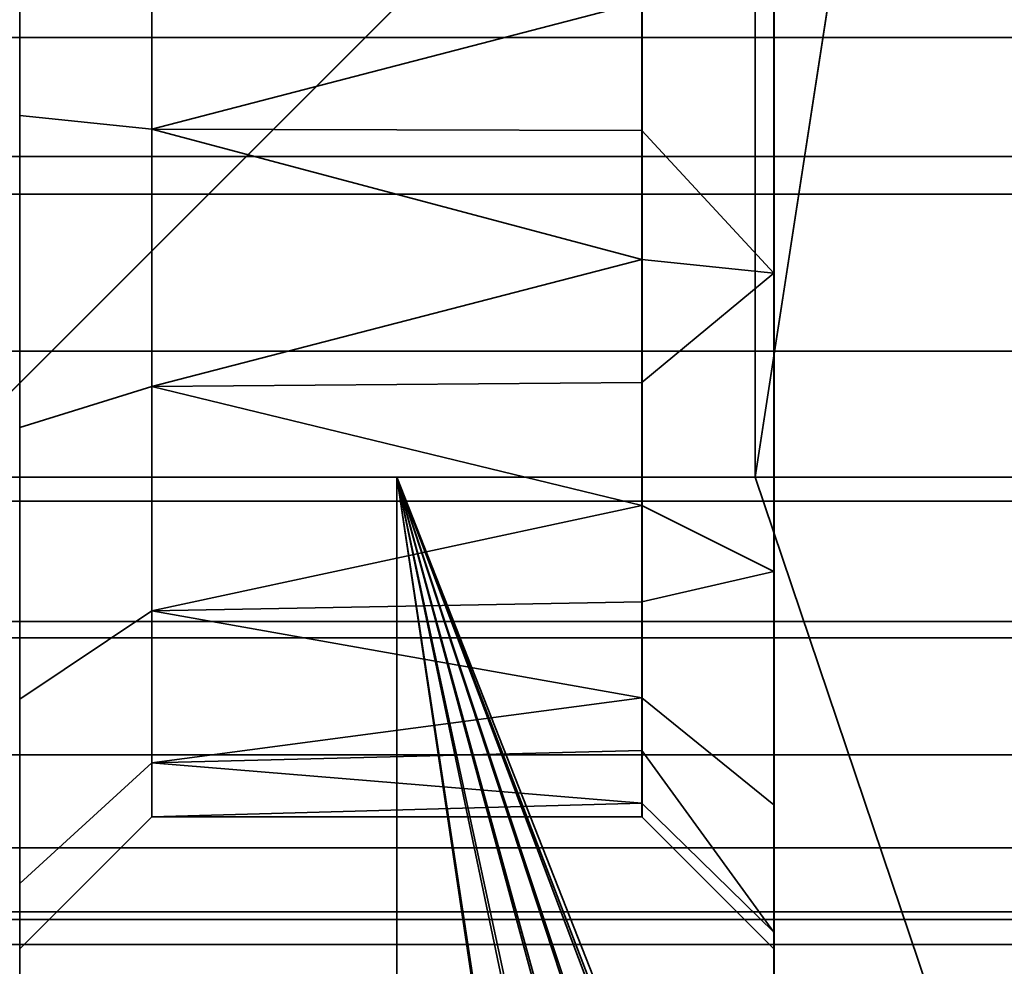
# Model space of a CAD drawing. Header units: millimetres. Extents: x -490 to 6690, y -115 to 152.
# Tile 1012 of 1056: x 5480.75 to 5483.36, y -11.3 to -8.79. Entities that reach past the tile are written whole.
import ezdxf

# ---------------------------------------------------------------- set-up
doc = ezdxf.new("R2010")
doc.units = ezdxf.units.MM
doc.layers.add('151', color=253, linetype='Continuous')

# ---------------------------------------------------------------- blocks, each defined once
blk = doc.blocks.new('UG_SURFACE_340')
at = {"layer": '151', "color": 252, "linetype": 'Continuous', "lineweight": 35}
for points in [[(5480.7501, 2.9823, 1008.25), (5480.7501, -9.0409, 1012.2609), (5480.7501, -8.25, 1012.5179)], [(5480.7501, -20.25, 1020.25), (5480.7501, 2.9823, 1020.25), (5480.7501, -9.0409, 1016.239), (5480.7501, -9.868, 1016.1521)], [(5480.7501, -8.25, 1015.982), (5480.7501, -9.0409, 1016.239), (5480.7501, 2.9823, 1020.25)], [(5480.7501, -9.868, 1012.3479), (5480.7501, -9.0409, 1012.2609), (5480.7501, 2.9823, 1008.25), (5480.7501, -20.25, 1008.25)], [(5482.7499, 2.9823, 1008.25), (5482.7499, -20.25, 1008.25), (5480.7501, -20.25, 1008.25), (5480.7501, 2.9823, 1008.25)], [(5480.7501, 2.9823, 1020.25), (5480.7501, -20.25, 1020.25), (5482.7499, -20.25, 1020.25), (5482.7499, 2.9823, 1020.25)], [(5480.7501, 2.9823, 1172.25), (5480.7501, -20.25, 1172.25), (5482.7499, -20.25, 1172.25), (5482.7499, 2.9823, 1172.25)], [(5482.7499, 2.9823, 1160.2499), (5482.7499, -20.25, 1160.2499), (5480.7501, -20.25, 1160.2499), (5480.7501, 2.9823, 1160.2499)], [(5480.7501, 2.9823, 1160.2499), (5480.7501, -9.0409, 1164.261), (5480.7501, -8.25, 1164.518)], [(5480.7501, -20.25, 1172.25), (5480.7501, 2.9823, 1172.25), (5480.7501, -9.0409, 1168.239), (5480.7501, -9.868, 1168.1521)], [(5480.7501, -8.25, 1167.9821), (5480.7501, -9.0409, 1168.239), (5480.7501, 2.9823, 1172.25)], [(5480.7501, -9.868, 1164.3479), (5480.7501, -9.0409, 1164.261), (5480.7501, 2.9823, 1160.2499), (5480.7501, -20.25, 1160.2499)], [(5482.7499, 2.9823, 1084.25), (5482.7499, -20.25, 1084.25), (5480.7501, -20.25, 1084.25), (5480.7501, 2.9823, 1084.25)], [(5480.7501, 2.9823, 1096.2501), (5480.7501, -20.25, 1096.2501), (5482.7499, -20.25, 1096.2501), (5482.7499, 2.9823, 1096.2501)], [(5480.7501, 2.9823, 1084.25), (5480.7501, -9.0409, 1088.261), (5480.7501, -8.25, 1088.5179)], [(5480.7501, -20.25, 1096.2501), (5480.7501, 2.9823, 1096.2501), (5480.7501, -9.0409, 1092.239), (5480.7501, -9.868, 1092.1521)], [(5480.7501, -8.25, 1091.982), (5480.7501, -9.0409, 1092.239), (5480.7501, 2.9823, 1096.2501)], [(5480.7501, -9.868, 1088.3479), (5480.7501, -9.0409, 1088.261), (5480.7501, 2.9823, 1084.25), (5480.7501, -20.25, 1084.25)], [(5482.7499, 2.9823, 1020.25), (5482.7499, -20.25, 1020.25), (5482.7499, -9.4591, 1016.239), (5482.7499, -8.632, 1016.1521)], [(5482.7499, -8.632, 1012.3479), (5482.7499, -9.4591, 1012.2609), (5482.7499, -20.25, 1008.25), (5482.7499, 2.9823, 1008.25)], [(5482.7499, 2.9823, 1172.25), (5482.7499, -20.25, 1172.25), (5482.7499, -9.4591, 1168.239), (5482.7499, -8.632, 1168.1521)], [(5482.7499, -8.632, 1164.3479), (5482.7499, -9.4591, 1164.261), (5482.7499, -20.25, 1160.2499), (5482.7499, 2.9823, 1160.2499)], [(5482.7499, 2.9823, 1096.2501), (5482.7499, -20.25, 1096.2501), (5482.7499, -9.4591, 1092.239), (5482.7499, -8.632, 1092.1521)], [(5482.7499, -8.632, 1088.3479), (5482.7499, -9.4591, 1088.261), (5482.7499, -20.25, 1084.25), (5482.7499, 2.9823, 1084.25)], [(5481.1001, -9.0775, 1012.609), (5481.1001, -8.425, 1012.8211), (5480.7501, -8.25, 1012.5179), (5480.7501, -9.0409, 1012.2609)], [(5481.1001, -8.425, 1015.6789), (5481.1001, -9.0775, 1015.891), (5480.7501, -9.0409, 1016.239), (5480.7501, -8.25, 1015.982)], [(5481.1001, -9.0775, 1164.6091), (5481.1001, -8.425, 1164.821), (5480.7501, -8.25, 1164.518), (5480.7501, -9.0409, 1164.261)], [(5481.1001, -8.425, 1167.679), (5481.1001, -9.0775, 1167.8909), (5480.7501, -9.0409, 1168.239), (5480.7501, -8.25, 1167.9821)], [(5481.1001, -9.0775, 1088.609), (5481.1001, -8.425, 1088.8211), (5480.7501, -8.25, 1088.5179), (5480.7501, -9.0409, 1088.261)], [(5481.1001, -8.425, 1091.679), (5481.1001, -9.0775, 1091.8909), (5480.7501, -9.0409, 1092.239), (5480.7501, -8.25, 1091.982)], [(5482.3999, -8.7401, 1012.6808), (5481.1001, -8.425, 1012.8211), (5481.1001, -9.0775, 1012.609)], [(5482.3999, -8.7401, 1015.8192), (5481.1001, -9.0775, 1015.891), (5481.1001, -8.425, 1015.6789)], [(5482.3999, -8.7401, 1164.6807), (5481.1001, -8.425, 1164.821), (5481.1001, -9.0775, 1164.6091)], [(5482.3999, -8.7401, 1167.8193), (5481.1001, -9.0775, 1167.8909), (5481.1001, -8.425, 1167.679)], [(5481.1001, -8.425, 1088.8211), (5481.1001, -9.0775, 1088.609), (5482.3999, -8.7401, 1088.6807)], [(5481.1001, -9.0775, 1091.8909), (5481.1001, -8.425, 1091.679), (5482.3999, -8.7401, 1091.8193)], [(5482.7499, -9.4591, 1012.2609), (5482.7499, -8.632, 1012.3479), (5482.3999, -8.7401, 1012.6808), (5482.3999, -9.0813, 1012.6449)], [(5482.3999, -9.0813, 1015.8551), (5482.3999, -8.7401, 1015.8192), (5482.7499, -8.632, 1016.1521), (5482.7499, -9.4591, 1016.239)], [(5482.7499, -9.4591, 1164.261), (5482.7499, -8.632, 1164.3479), (5482.3999, -8.7401, 1164.6807), (5482.3999, -9.0813, 1164.645)], [(5482.3999, -9.0813, 1167.8551), (5482.3999, -8.7401, 1167.8193), (5482.7499, -8.632, 1168.1521), (5482.7499, -9.4591, 1168.239)], [(5482.7499, -9.4591, 1088.261), (5482.7499, -8.632, 1088.3479), (5482.3999, -8.7401, 1088.6807), (5482.3999, -9.0813, 1088.6449)], [(5482.3999, -9.0813, 1091.855), (5482.3999, -8.7401, 1091.8193), (5482.7499, -8.632, 1092.1521), (5482.7499, -9.4591, 1092.239)], [(5481.1001, -9.0775, 1012.609), (5482.3999, -9.0813, 1012.6449), (5482.3999, -8.7401, 1012.6808)], [(5482.3999, -8.7401, 1015.8192), (5482.3999, -9.0813, 1015.8551), (5481.1001, -9.0775, 1015.891)], [(5481.1001, -9.0775, 1164.6091), (5482.3999, -9.0813, 1164.645), (5482.3999, -8.7401, 1164.6807)], [(5482.3999, -8.7401, 1167.8193), (5482.3999, -9.0813, 1167.8551), (5481.1001, -9.0775, 1167.8909)], [(5481.1001, -9.0775, 1088.609), (5482.3999, -9.0813, 1088.6449), (5482.3999, -8.7401, 1088.6807)], [(5482.3999, -8.7401, 1091.8193), (5482.3999, -9.0813, 1091.855), (5481.1001, -9.0775, 1091.8909)], [(5481.1001, -9.7599, 1012.6808), (5481.1001, -9.0775, 1012.609), (5480.7501, -9.0409, 1012.2609), (5480.7501, -9.868, 1012.3479)], [(5481.1001, -9.0775, 1015.891), (5481.1001, -9.7599, 1015.8192), (5480.7501, -9.868, 1016.1521), (5480.7501, -9.0409, 1016.239)], [(5481.1001, -9.7599, 1164.6807), (5481.1001, -9.0775, 1164.6091), (5480.7501, -9.0409, 1164.261), (5480.7501, -9.868, 1164.3479)], [(5481.1001, -9.0775, 1167.8909), (5481.1001, -9.7599, 1167.8193), (5480.7501, -9.868, 1168.1521), (5480.7501, -9.0409, 1168.239)], [(5481.1001, -9.7599, 1088.6807), (5481.1001, -9.0775, 1088.609), (5480.7501, -9.0409, 1088.261), (5480.7501, -9.868, 1088.3479)], [(5481.1001, -9.0775, 1091.8909), (5481.1001, -9.7599, 1091.8193), (5480.7501, -9.868, 1092.1521), (5480.7501, -9.0409, 1092.239)], [(5481.1001, -9.0775, 1012.609), (5481.1001, -9.7599, 1012.6808), (5482.3999, -9.4225, 1012.609)], [(5481.1001, -9.7599, 1015.8192), (5481.1001, -9.0775, 1015.891), (5482.3999, -9.4225, 1015.891)], [(5481.1001, -9.0775, 1015.891), (5482.3999, -9.0813, 1015.8551), (5482.3999, -9.4225, 1015.891)], [(5482.3999, -9.4225, 1012.609), (5482.3999, -9.0813, 1012.6449), (5481.1001, -9.0775, 1012.609)], [(5481.1001, -9.0775, 1164.6091), (5481.1001, -9.7599, 1164.6807), (5482.3999, -9.4225, 1164.6091)], [(5481.1001, -9.7599, 1167.8193), (5481.1001, -9.0775, 1167.8909), (5482.3999, -9.4225, 1167.8909)], [(5481.1001, -9.0775, 1167.8909), (5482.3999, -9.0813, 1167.8551), (5482.3999, -9.4225, 1167.8909)], [(5482.3999, -9.4225, 1164.6091), (5482.3999, -9.0813, 1164.645), (5481.1001, -9.0775, 1164.6091)], [(5482.3999, -9.4225, 1088.609), (5481.1001, -9.0775, 1088.609), (5481.1001, -9.7599, 1088.6807)], [(5481.1001, -9.0775, 1091.8909), (5482.3999, -9.0813, 1091.855), (5482.3999, -9.4225, 1091.8909)], [(5482.3999, -9.4225, 1091.8909), (5481.1001, -9.7599, 1091.8193), (5481.1001, -9.0775, 1091.8909)], [(5482.3999, -9.4225, 1088.609), (5482.3999, -9.0813, 1088.6449), (5481.1001, -9.0775, 1088.609)], [(5482.7499, -9.4591, 1016.239), (5482.3999, -9.4225, 1015.891), (5482.3999, -9.0813, 1015.8551)], [(5482.3999, -9.0813, 1012.6449), (5482.3999, -9.4225, 1012.609), (5482.7499, -9.4591, 1012.2609)], [(5482.7499, -9.4591, 1168.239), (5482.3999, -9.4225, 1167.8909), (5482.3999, -9.0813, 1167.8551)], [(5482.3999, -9.0813, 1164.645), (5482.3999, -9.4225, 1164.6091), (5482.7499, -9.4591, 1164.261)], [(5482.7499, -9.4591, 1092.239), (5482.3999, -9.4225, 1091.8909), (5482.3999, -9.0813, 1091.855)], [(5482.3999, -9.0813, 1088.6449), (5482.3999, -9.4225, 1088.609), (5482.7499, -9.4591, 1088.261)], [(5481.1001, -9.7599, 1012.6808), (5482.3999, -9.7487, 1012.7151), (5482.3999, -9.4225, 1012.609)], [(5482.3999, -9.4225, 1015.891), (5482.3999, -9.7487, 1015.785), (5481.1001, -9.7599, 1015.8192)], [(5481.1001, -9.7599, 1164.6807), (5482.3999, -9.7487, 1164.7151), (5482.3999, -9.4225, 1164.6091)], [(5482.3999, -9.4225, 1167.8909), (5482.3999, -9.7487, 1167.7849), (5481.1001, -9.7599, 1167.8193)], [(5481.1001, -9.7599, 1088.6807), (5482.3999, -9.7487, 1088.7151), (5482.3999, -9.4225, 1088.609)], [(5482.3999, -9.4225, 1091.8909), (5482.3999, -9.7487, 1091.785), (5481.1001, -9.7599, 1091.8193)], [(5482.7499, -9.4591, 1012.2609), (5482.3999, -9.4225, 1012.609), (5482.3999, -9.7487, 1012.7151)], [(5482.3999, -9.7487, 1015.785), (5482.3999, -9.4225, 1015.891), (5482.7499, -9.4591, 1016.239)], [(5482.7499, -9.4591, 1164.261), (5482.3999, -9.4225, 1164.6091), (5482.3999, -9.7487, 1164.7151)], [(5482.3999, -9.7487, 1167.7849), (5482.3999, -9.4225, 1167.8909), (5482.7499, -9.4591, 1168.239)], [(5482.7499, -9.4591, 1088.261), (5482.3999, -9.4225, 1088.609), (5482.3999, -9.7487, 1088.7151)], [(5482.3999, -9.7487, 1091.785), (5482.3999, -9.4225, 1091.8909), (5482.7499, -9.4591, 1092.239)], [(5482.7499, -9.4591, 1016.239), (5482.7499, -10.25, 1015.982), (5482.3999, -10.075, 1015.6789), (5482.3999, -9.7487, 1015.785)], [(5482.3999, -9.7487, 1012.7151), (5482.3999, -10.075, 1012.8211), (5482.7499, -10.25, 1012.5179), (5482.7499, -9.4591, 1012.2609)], [(5482.7499, -9.4591, 1168.239), (5482.7499, -10.25, 1167.9821), (5482.3999, -10.075, 1167.679), (5482.3999, -9.7487, 1167.7849)], [(5482.3999, -9.7487, 1164.7151), (5482.3999, -10.075, 1164.821), (5482.7499, -10.25, 1164.518), (5482.7499, -9.4591, 1164.261)], [(5482.7499, -9.4591, 1092.239), (5482.7499, -10.25, 1091.982), (5482.3999, -10.075, 1091.679), (5482.3999, -9.7487, 1091.785)], [(5482.3999, -9.7487, 1088.7151), (5482.3999, -10.075, 1088.8211), (5482.7499, -10.25, 1088.5179), (5482.7499, -9.4591, 1088.261)], [(5482.7499, -20.25, 1008.25), (5482.7499, -9.4591, 1012.2609), (5482.7499, -10.25, 1012.5179)], [(5482.7499, -10.25, 1015.982), (5482.7499, -9.4591, 1016.239), (5482.7499, -20.25, 1020.25)], [(5482.7499, -20.25, 1160.2499), (5482.7499, -9.4591, 1164.261), (5482.7499, -10.25, 1164.518)], [(5482.7499, -10.25, 1167.9821), (5482.7499, -9.4591, 1168.239), (5482.7499, -20.25, 1172.25)], [(5482.7499, -20.25, 1084.25), (5482.7499, -9.4591, 1088.261), (5482.7499, -10.25, 1088.5179)], [(5482.7499, -10.25, 1091.982), (5482.7499, -9.4591, 1092.239), (5482.7499, -20.25, 1096.2501)], [(5481.1001, -10.3541, 1013.0239), (5481.1001, -9.7599, 1012.6808), (5480.7501, -9.868, 1012.3479), (5480.7501, -10.5883, 1012.7637)], [(5481.1001, -9.7599, 1015.8192), (5481.1001, -10.3541, 1015.4762), (5480.7501, -10.5883, 1015.7363), (5480.7501, -9.868, 1016.1521)], [(5481.1001, -10.3541, 1165.0238), (5481.1001, -9.7599, 1164.6807), (5480.7501, -9.868, 1164.3479), (5480.7501, -10.5883, 1164.7637)], [(5481.1001, -9.7599, 1167.8193), (5481.1001, -10.3541, 1167.4762), (5480.7501, -10.5883, 1167.7363), (5480.7501, -9.868, 1168.1521)], [(5481.1001, -10.3541, 1089.0238), (5481.1001, -9.7599, 1088.6807), (5480.7501, -9.868, 1088.3479), (5480.7501, -10.5883, 1088.7637)], [(5481.1001, -9.7599, 1091.8193), (5481.1001, -10.3541, 1091.4762), (5480.7501, -10.5883, 1091.7363), (5480.7501, -9.868, 1092.1521)], [(5481.1001, -9.7599, 1015.8192), (5482.3999, -9.7487, 1015.785), (5482.3999, -10.075, 1015.6789)], [(5482.3999, -10.075, 1012.8211), (5482.3999, -9.7487, 1012.7151), (5481.1001, -9.7599, 1012.6808)], [(5481.1001, -9.7599, 1167.8193), (5482.3999, -9.7487, 1167.7849), (5482.3999, -10.075, 1167.679)], [(5482.3999, -10.075, 1164.821), (5482.3999, -9.7487, 1164.7151), (5481.1001, -9.7599, 1164.6807)], [(5481.1001, -9.7599, 1091.8193), (5482.3999, -9.7487, 1091.785), (5482.3999, -10.075, 1091.679)], [(5482.3999, -10.075, 1088.8211), (5482.3999, -9.7487, 1088.7151), (5481.1001, -9.7599, 1088.6807)], [(5481.1001, -9.7599, 1012.6808), (5481.1001, -10.3541, 1013.0239), (5482.3999, -10.075, 1012.8211)], [(5481.1001, -10.3541, 1015.4762), (5481.1001, -9.7599, 1015.8192), (5482.3999, -10.075, 1015.6789)], [(5482.3999, -10.075, 1164.821), (5481.1001, -9.7599, 1164.6807), (5481.1001, -10.3541, 1165.0238)], [(5482.3999, -10.075, 1167.679), (5481.1001, -10.3541, 1167.4762), (5481.1001, -9.7599, 1167.8193)], [(5482.3999, -10.075, 1088.8211), (5481.1001, -9.7599, 1088.6807), (5481.1001, -10.3541, 1089.0238)], [(5481.1001, -10.3541, 1091.4762), (5481.1001, -9.7599, 1091.8193), (5482.3999, -10.075, 1091.679)], [(5480.7501, -20.25, 1008.25), (5480.7501, -10.5883, 1012.7637), (5480.7501, -9.868, 1012.3479)], [(5480.7501, -9.868, 1016.1521), (5480.7501, -10.5883, 1015.7363), (5480.7501, -20.25, 1020.25)], [(5480.7501, -20.25, 1160.2499), (5480.7501, -10.5883, 1164.7637), (5480.7501, -9.868, 1164.3479)], [(5480.7501, -9.868, 1168.1521), (5480.7501, -10.5883, 1167.7363), (5480.7501, -20.25, 1172.25)], [(5480.7501, -20.25, 1084.25), (5480.7501, -10.5883, 1088.7637), (5480.7501, -9.868, 1088.3479)], [(5480.7501, -9.868, 1092.1521), (5480.7501, -10.5883, 1091.7363), (5480.7501, -20.25, 1096.2501)], [(5481.1001, -10.3541, 1013.0239), (5482.3999, -10.3299, 1013.0506), (5482.3999, -10.075, 1012.8211)], [(5482.3999, -10.075, 1015.6789), (5482.3999, -10.3299, 1015.4494), (5481.1001, -10.3541, 1015.4762)], [(5481.1001, -10.3541, 1165.0238), (5482.3999, -10.3299, 1165.0506), (5482.3999, -10.075, 1164.821)], [(5482.3999, -10.075, 1167.679), (5482.3999, -10.3299, 1167.4494), (5481.1001, -10.3541, 1167.4762)], [(5481.1001, -10.3541, 1089.0238), (5482.3999, -10.3299, 1089.0507), (5482.3999, -10.075, 1088.8211)], [(5482.3999, -10.075, 1091.679), (5482.3999, -10.3299, 1091.4494), (5481.1001, -10.3541, 1091.4762)], [(5482.7499, -10.25, 1012.5179), (5482.3999, -10.075, 1012.8211), (5482.3999, -10.3299, 1013.0506)], [(5482.3999, -10.3299, 1015.4494), (5482.3999, -10.075, 1015.6789), (5482.7499, -10.25, 1015.982)], [(5482.7499, -10.25, 1164.518), (5482.3999, -10.075, 1164.821), (5482.3999, -10.3299, 1165.0506)], [(5482.3999, -10.3299, 1167.4494), (5482.3999, -10.075, 1167.679), (5482.7499, -10.25, 1167.9821)], [(5482.7499, -10.25, 1088.5179), (5482.3999, -10.075, 1088.8211), (5482.3999, -10.3299, 1089.0507)], [(5482.3999, -10.3299, 1091.4494), (5482.3999, -10.075, 1091.679), (5482.7499, -10.25, 1091.982)], [(5482.7499, -10.25, 1015.982), (5482.7499, -10.868, 1015.4256), (5482.3999, -10.5849, 1015.2198), (5482.3999, -10.3299, 1015.4494)], [(5482.3999, -10.3299, 1013.0506), (5482.3999, -10.5849, 1013.2802), (5482.7499, -10.868, 1013.0744), (5482.7499, -10.25, 1012.5179)], [(5482.7499, -10.25, 1167.9821), (5482.7499, -10.868, 1167.4255), (5482.3999, -10.5849, 1167.2199), (5482.3999, -10.3299, 1167.4494)], [(5482.3999, -10.3299, 1165.0506), (5482.3999, -10.5849, 1165.2801), (5482.7499, -10.868, 1165.0745), (5482.7499, -10.25, 1164.518)], [(5482.7499, -10.25, 1091.982), (5482.7499, -10.868, 1091.4255), (5482.3999, -10.5849, 1091.2199), (5482.3999, -10.3299, 1091.4494)], [(5482.3999, -10.3299, 1089.0507), (5482.3999, -10.5849, 1089.2801), (5482.7499, -10.868, 1089.0744), (5482.7499, -10.25, 1088.5179)], [(5482.7499, -20.25, 1020.25), (5482.7499, -10.868, 1015.4256), (5482.7499, -10.25, 1015.982)], [(5482.7499, -10.25, 1012.5179), (5482.7499, -10.868, 1013.0744), (5482.7499, -20.25, 1008.25)], [(5482.7499, -20.25, 1172.25), (5482.7499, -10.868, 1167.4255), (5482.7499, -10.25, 1167.9821)], [(5482.7499, -10.25, 1164.518), (5482.7499, -10.868, 1165.0745), (5482.7499, -20.25, 1160.2499)], [(5482.7499, -20.25, 1096.2501), (5482.7499, -10.868, 1091.4255), (5482.7499, -10.25, 1091.982)], [(5482.7499, -10.25, 1088.5179), (5482.7499, -10.868, 1089.0744), (5482.7499, -20.25, 1084.25)], [(5481.1001, -10.3541, 1015.4762), (5482.3999, -10.3299, 1015.4494), (5482.3999, -10.5849, 1015.2198)], [(5482.3999, -10.5849, 1013.2802), (5482.3999, -10.3299, 1013.0506), (5481.1001, -10.3541, 1013.0239)], [(5481.1001, -10.3541, 1167.4762), (5482.3999, -10.3299, 1167.4494), (5482.3999, -10.5849, 1167.2199)], [(5482.3999, -10.5849, 1165.2801), (5482.3999, -10.3299, 1165.0506), (5481.1001, -10.3541, 1165.0238)], [(5481.1001, -10.3541, 1091.4762), (5482.3999, -10.3299, 1091.4494), (5482.3999, -10.5849, 1091.2199)], [(5482.3999, -10.5849, 1089.2801), (5482.3999, -10.3299, 1089.0507), (5481.1001, -10.3541, 1089.0238)], [(5481.1001, -10.7574, 1013.5789), (5481.1001, -10.3541, 1013.0239), (5480.7501, -10.5883, 1012.7637), (5480.7501, -11.0771, 1013.4366)], [(5481.1001, -10.3541, 1015.4762), (5481.1001, -10.7574, 1014.9211), (5480.7501, -11.0771, 1015.0635), (5480.7501, -10.5883, 1015.7363)], [(5481.1001, -10.7574, 1165.5788), (5481.1001, -10.3541, 1165.0238), (5480.7501, -10.5883, 1164.7637), (5480.7501, -11.0771, 1165.4365)], [(5481.1001, -10.3541, 1167.4762), (5481.1001, -10.7574, 1166.9211), (5480.7501, -11.0771, 1167.0635), (5480.7501, -10.5883, 1167.7363)], [(5481.1001, -10.7574, 1089.5789), (5481.1001, -10.3541, 1089.0238), (5480.7501, -10.5883, 1088.7637), (5480.7501, -11.0771, 1089.4365)], [(5481.1001, -10.3541, 1091.4762), (5481.1001, -10.7574, 1090.9212), (5480.7501, -11.0771, 1091.0635), (5480.7501, -10.5883, 1091.7363)], [(5482.3999, -10.5849, 1013.2802), (5481.1001, -10.3541, 1013.0239), (5481.1001, -10.7574, 1013.5789)], [(5482.3999, -10.5849, 1015.2198), (5481.1001, -10.7574, 1014.9211), (5481.1001, -10.3541, 1015.4762)], [(5481.1001, -10.3541, 1165.0238), (5481.1001, -10.7574, 1165.5788), (5482.3999, -10.5849, 1165.2801)], [(5482.3999, -10.5849, 1167.2199), (5481.1001, -10.7574, 1166.9211), (5481.1001, -10.3541, 1167.4762)], [(5481.1001, -10.3541, 1089.0238), (5481.1001, -10.7574, 1089.5789), (5482.3999, -10.5849, 1089.2801)], [(5481.1001, -10.7574, 1090.9212), (5481.1001, -10.3541, 1091.4762), (5482.3999, -10.5849, 1091.2199)], [(5480.7501, -20.25, 1020.25), (5480.7501, -10.5883, 1015.7363), (5480.7501, -11.0771, 1015.0635)], [(5480.7501, -11.0771, 1013.4366), (5480.7501, -10.5883, 1012.7637), (5480.7501, -20.25, 1008.25)], [(5480.7501, -20.25, 1172.25), (5480.7501, -10.5883, 1167.7363), (5480.7501, -11.0771, 1167.0635)], [(5480.7501, -11.0771, 1165.4365), (5480.7501, -10.5883, 1164.7637), (5480.7501, -20.25, 1160.2499)], [(5480.7501, -20.25, 1096.2501), (5480.7501, -10.5883, 1091.7363), (5480.7501, -11.0771, 1091.0635)], [(5480.7501, -11.0771, 1089.4365), (5480.7501, -10.5883, 1088.7637), (5480.7501, -20.25, 1084.25)], [(5481.1001, -10.7574, 1013.5789), (5482.3999, -10.7244, 1013.5936), (5482.3999, -10.5849, 1013.2802)], [(5482.3999, -10.5849, 1015.2198), (5482.3999, -10.7244, 1014.9064), (5481.1001, -10.7574, 1014.9211)], [(5481.1001, -10.7574, 1165.5788), (5482.3999, -10.7244, 1165.5935), (5482.3999, -10.5849, 1165.2801)], [(5482.3999, -10.5849, 1167.2199), (5482.3999, -10.7244, 1166.9065), (5481.1001, -10.7574, 1166.9211)], [(5481.1001, -10.7574, 1089.5789), (5482.3999, -10.7244, 1089.5935), (5482.3999, -10.5849, 1089.2801)], [(5482.3999, -10.5849, 1091.2199), (5482.3999, -10.7244, 1090.9065), (5481.1001, -10.7574, 1090.9212)], [(5482.7499, -11.2063, 1013.8341), (5482.7499, -10.868, 1013.0744), (5482.3999, -10.5849, 1013.2802), (5482.3999, -10.7244, 1013.5936)], [(5482.3999, -10.7244, 1014.9064), (5482.3999, -10.5849, 1015.2198), (5482.7499, -10.868, 1015.4256), (5482.7499, -11.2063, 1014.6658)], [(5482.7499, -11.2063, 1165.8342), (5482.7499, -10.868, 1165.0745), (5482.3999, -10.5849, 1165.2801), (5482.3999, -10.7244, 1165.5935)], [(5482.3999, -10.7244, 1166.9065), (5482.3999, -10.5849, 1167.2199), (5482.7499, -10.868, 1167.4255), (5482.7499, -11.2063, 1166.6658)], [(5482.7499, -11.2063, 1089.8342), (5482.7499, -10.868, 1089.0744), (5482.3999, -10.5849, 1089.2801), (5482.3999, -10.7244, 1089.5935)], [(5482.3999, -10.7244, 1090.9065), (5482.3999, -10.5849, 1091.2199), (5482.7499, -10.868, 1091.4255), (5482.7499, -11.2063, 1090.6658)], [(5481.1001, -10.7574, 1014.9211), (5482.3999, -10.7244, 1014.9064), (5482.3999, -10.8639, 1014.593)], [(5482.3999, -10.8639, 1013.907), (5482.3999, -10.7244, 1013.5936), (5481.1001, -10.7574, 1013.5789)], [(5481.1001, -10.7574, 1166.9211), (5482.3999, -10.7244, 1166.9065), (5482.3999, -10.8639, 1166.5931)], [(5482.3999, -10.8639, 1165.9069), (5482.3999, -10.7244, 1165.5935), (5481.1001, -10.7574, 1165.5788)], [(5481.1001, -10.7574, 1090.9212), (5482.3999, -10.7244, 1090.9065), (5482.3999, -10.8639, 1090.5931)], [(5482.3999, -10.8639, 1089.9069), (5482.3999, -10.7244, 1089.5935), (5481.1001, -10.7574, 1089.5789)], [(5482.7499, -11.2063, 1014.6658), (5482.3999, -10.8639, 1014.593), (5482.3999, -10.7244, 1014.9064)], [(5482.3999, -10.7244, 1013.5936), (5482.3999, -10.8639, 1013.907), (5482.7499, -11.2063, 1013.8341)], [(5482.7499, -11.2063, 1166.6658), (5482.3999, -10.8639, 1166.5931), (5482.3999, -10.7244, 1166.9065)], [(5482.3999, -10.7244, 1165.5935), (5482.3999, -10.8639, 1165.9069), (5482.7499, -11.2063, 1165.8342)], [(5482.7499, -11.2063, 1090.6658), (5482.3999, -10.8639, 1090.5931), (5482.3999, -10.7244, 1090.9065)], [(5482.3999, -10.7244, 1089.5935), (5482.3999, -10.8639, 1089.9069), (5482.7499, -11.2063, 1089.8342)], [(5481.1001, -10.9, 1014.25), (5481.1001, -10.7574, 1013.5789), (5480.7501, -11.0771, 1013.4366), (5480.7501, -11.25, 1014.25)], [(5481.1001, -10.7574, 1014.9211), (5481.1001, -10.9, 1014.25), (5480.7501, -11.25, 1014.25), (5480.7501, -11.0771, 1015.0635)], [(5481.1001, -10.9, 1166.25), (5481.1001, -10.7574, 1165.5788), (5480.7501, -11.0771, 1165.4365), (5480.7501, -11.25, 1166.25)], [(5481.1001, -10.7574, 1166.9211), (5481.1001, -10.9, 1166.25), (5480.7501, -11.25, 1166.25), (5480.7501, -11.0771, 1167.0635)], [(5481.1001, -10.9, 1090.25), (5481.1001, -10.7574, 1089.5789), (5480.7501, -11.0771, 1089.4365), (5480.7501, -11.25, 1090.25)], [(5481.1001, -10.7574, 1090.9212), (5481.1001, -10.9, 1090.25), (5480.7501, -11.25, 1090.25), (5480.7501, -11.0771, 1091.0635)], [(5481.1001, -10.7574, 1013.5789), (5481.1001, -10.9, 1014.25), (5482.3999, -10.8639, 1013.907)], [(5482.3999, -10.8639, 1014.593), (5481.1001, -10.9, 1014.25), (5481.1001, -10.7574, 1014.9211)], [(5481.1001, -10.7574, 1165.5788), (5481.1001, -10.9, 1166.25), (5482.3999, -10.8639, 1165.9069)], [(5482.3999, -10.8639, 1166.5931), (5481.1001, -10.9, 1166.25), (5481.1001, -10.7574, 1166.9211)], [(5481.1001, -10.7574, 1089.5789), (5481.1001, -10.9, 1090.25), (5482.3999, -10.8639, 1089.9069)], [(5482.3999, -10.8639, 1090.5931), (5481.1001, -10.9, 1090.25), (5481.1001, -10.7574, 1090.9212)], [(5481.1001, -10.9, 1014.25), (5482.3999, -10.9, 1014.25), (5482.3999, -10.8639, 1013.907)], [(5482.3999, -10.8639, 1014.593), (5482.3999, -10.9, 1014.25), (5481.1001, -10.9, 1014.25)], [(5481.1001, -10.9, 1166.25), (5482.3999, -10.9, 1166.25), (5482.3999, -10.8639, 1165.9069)], [(5482.3999, -10.8639, 1166.5931), (5482.3999, -10.9, 1166.25), (5481.1001, -10.9, 1166.25)], [(5481.1001, -10.9, 1090.25), (5482.3999, -10.9, 1090.25), (5482.3999, -10.8639, 1089.9069)], [(5482.3999, -10.8639, 1090.5931), (5482.3999, -10.9, 1090.25), (5481.1001, -10.9, 1090.25)], [(5482.7499, -11.25, 1014.25), (5482.7499, -11.2063, 1013.8341), (5482.3999, -10.8639, 1013.907), (5482.3999, -10.9, 1014.25)], [(5482.3999, -10.9, 1014.25), (5482.3999, -10.8639, 1014.593), (5482.7499, -11.2063, 1014.6658), (5482.7499, -11.25, 1014.25)], [(5482.7499, -11.25, 1166.25), (5482.7499, -11.2063, 1165.8342), (5482.3999, -10.8639, 1165.9069), (5482.3999, -10.9, 1166.25)], [(5482.3999, -10.9, 1166.25), (5482.3999, -10.8639, 1166.5931), (5482.7499, -11.2063, 1166.6658), (5482.7499, -11.25, 1166.25)], [(5482.7499, -11.25, 1090.25), (5482.7499, -11.2063, 1089.8342), (5482.3999, -10.8639, 1089.9069), (5482.3999, -10.9, 1090.25)], [(5482.3999, -10.9, 1090.25), (5482.3999, -10.8639, 1090.5931), (5482.7499, -11.2063, 1090.6658), (5482.7499, -11.25, 1090.25)], [(5482.7499, -20.25, 1008.25), (5482.7499, -10.868, 1013.0744), (5482.7499, -11.2063, 1013.8341)], [(5482.7499, -11.2063, 1014.6658), (5482.7499, -10.868, 1015.4256), (5482.7499, -20.25, 1020.25)], [(5482.7499, -20.25, 1160.2499), (5482.7499, -10.868, 1165.0745), (5482.7499, -11.2063, 1165.8342)], [(5482.7499, -11.2063, 1166.6658), (5482.7499, -10.868, 1167.4255), (5482.7499, -20.25, 1172.25)], [(5482.7499, -20.25, 1084.25), (5482.7499, -10.868, 1089.0744), (5482.7499, -11.2063, 1089.8342)], [(5482.7499, -11.2063, 1090.6658), (5482.7499, -10.868, 1091.4255), (5482.7499, -20.25, 1096.2501)], [(5480.7501, -20.25, 1008.25), (5480.7501, -11.25, 1014.25), (5480.7501, -11.0771, 1013.4366)], [(5480.7501, -11.0771, 1015.0635), (5480.7501, -11.25, 1014.25), (5480.7501, -20.25, 1008.25), (5480.7501, -20.25, 1020.25)], [(5480.7501, -20.25, 1160.2499), (5480.7501, -11.25, 1166.25), (5480.7501, -11.0771, 1165.4365)], [(5480.7501, -11.0771, 1167.0635), (5480.7501, -11.25, 1166.25), (5480.7501, -20.25, 1160.2499), (5480.7501, -20.25, 1172.25)], [(5480.7501, -20.25, 1084.25), (5480.7501, -11.25, 1090.25), (5480.7501, -11.0771, 1089.4365)], [(5480.7501, -11.0771, 1091.0635), (5480.7501, -11.25, 1090.25), (5480.7501, -20.25, 1084.25), (5480.7501, -20.25, 1096.2501)], [(5482.7499, -20.25, 1008.25), (5482.7499, -11.2063, 1013.8341), (5482.7499, -11.25, 1014.25)], [(5482.7499, -11.25, 1014.25), (5482.7499, -11.2063, 1014.6658), (5482.7499, -20.25, 1020.25), (5482.7499, -20.25, 1008.25)], [(5482.7499, -20.25, 1160.2499), (5482.7499, -11.2063, 1165.8342), (5482.7499, -11.25, 1166.25)], [(5482.7499, -11.25, 1166.25), (5482.7499, -11.2063, 1166.6658), (5482.7499, -20.25, 1172.25), (5482.7499, -20.25, 1160.2499)], [(5482.7499, -20.25, 1084.25), (5482.7499, -11.2063, 1089.8342), (5482.7499, -11.25, 1090.25)], [(5482.7499, -11.25, 1090.25), (5482.7499, -11.2063, 1090.6658), (5482.7499, -20.25, 1096.2501), (5482.7499, -20.25, 1084.25)]]:
    blk.add_3dface(points, dxfattribs=at)
blk = doc.blocks.new('UG_SURFACE_344')
at = {"layer": '151', "color": 46, "linetype": 'Continuous', "lineweight": 35}
for points in [[(5483.3999, -10.3821, 1021.4193), (5466.0001, -10.3821, 1021.4193), (5466.0001, -8.05, 1024.1084), (5483.3999, -8.05, 1024.1084)], [(5483.3999, -8.05, 1075.8916), (5466.0001, -8.05, 1075.8916), (5466.0001, -10.3821, 1078.5807), (5483.3999, -10.3821, 1078.5807)], [(5484.4999, -9.15, 1024.4), (5467.1001, -9.15, 1024.4), (5467.1001, -11.1727, 1022.2038), (5484.4999, -11.1727, 1022.2038)], [(5484.4999, -9.15, 1024.4), (5484.4999, -9.15, 1075.6), (5467.1001, -9.15, 1075.6), (5467.1001, -9.15, 1024.4)], [(5484.4999, -11.1727, 1077.7962), (5467.1001, -11.1727, 1077.7962), (5467.1001, -9.15, 1075.6), (5484.4999, -9.15, 1075.6)], [(5483.3999, -13.6202, 1019.9412), (5466.0001, -13.6202, 1019.9412), (5466.0001, -10.3821, 1021.4193), (5483.3999, -10.3821, 1021.4193)], [(5483.3999, -10.3821, 1078.5807), (5466.0001, -10.3821, 1078.5807), (5466.0001, -13.6202, 1080.0587), (5483.3999, -13.6202, 1080.0587)], [(5484.4999, -11.1727, 1022.2038), (5467.1001, -11.1727, 1022.2038), (5467.1001, -13.9071, 1021.0048), (5484.4999, -13.9071, 1021.0048)], [(5484.4999, -13.9071, 1078.9952), (5467.1001, -13.9071, 1078.9952), (5467.1001, -11.1727, 1077.7962), (5484.4999, -11.1727, 1077.7962)]]:
    blk.add_3dface(points, dxfattribs=at)
blk = doc.blocks.new('UG_SURFACE_347')
at = {"layer": '151', "color": 254, "linetype": 'Continuous', "lineweight": 35}
for points in [[(5474.75, 136.75, 2032.7499), (5474.75, -10, 2032.7499), (5482.5001, 106, 2025.0001)], [(5482.5001, 106, -7.5), (5474.75, -10, -7.5), (5474.75, 136.75, -7.5)], [(5482.5001, 21, 2025.0001), (5482.5001, 106, 2025.0001), (5474.75, -10, 2032.7499)], [(5474.75, -10, -7.5), (5482.5001, 106, -7.5), (5482.5001, 21, -7.5)], [(5474.75, -10, 2032.7499), (5480.5002, -10, 2027), (5482.5001, -8, 2025.0001), (5482.5001, 21, 2025.0001)], [(5482.5001, 21, -7.5), (5482.5001, -8, -7.5), (5480.5002, -10, -7.5), (5474.75, -10, -7.5)], [(5482.5001, -8, 2025.0001), (5480.5002, -10, 2027), (5480.5002, -10, -7.5), (5482.5001, -8, -7.5)]]:
    blk.add_3dface(points, dxfattribs=at)
blk = doc.blocks.new('UG_SURFACE_349')
at = {"layer": '151', "color": 254, "linetype": 'Continuous', "lineweight": 35}
for points in [[(5482.5001, 106, 2025.0001), (5474.75, -10, 2032.7499), (5474.75, 136.75, 2032.7499)], [(6525.25, -10, 2032.7499), (6525.25, 136.75, 2032.7499), (5474.75, 136.75, 2032.7499), (5474.75, -10, 2032.7499)], [(5474.75, -10, 2032.7499), (5482.5001, 106, 2025.0001), (5482.5001, 21, 2025.0001)], [(5482.5001, 21, 2025.0001), (5482.5001, -8, 2025.0001), (5480.5002, -10, 2027), (5474.75, -10, 2032.7499)], [(6517.4999, -8, 2025.0001), (6519.4998, -10, 2027), (5480.5002, -10, 2027), (5482.5001, -8, 2025.0001)], [(6525.25, -10, 2032.7499), (5474.75, -10, 2032.7499), (5480.5002, -10, 2027), (6519.4998, -10, 2027)]]:
    blk.add_3dface(points, dxfattribs=at)
blk = doc.blocks.new('UG_SURFACE_353')
at = {"layer": '151', "color": 252, "linetype": 'Continuous', "lineweight": 35}
for points in [[(5485.0001, -8.0744, 1091.868), (5479.1999, -8.0744, 1091.868), (5479.1999, -8.8342, 1092.2062), (5485.0001, -8.8342, 1092.2062)], [(5485.0001, -9.25, 1088.25), (5479.1999, -9.25, 1088.25), (5479.1999, -8.4365, 1088.4229), (5485.0001, -8.4365, 1088.4229)], [(5485.0001, -8.8342, 1092.2062), (5479.1999, -8.8342, 1092.2062), (5479.1999, -9.6658, 1092.2062), (5485.0001, -9.6658, 1092.2062)], [(5485.0001, -10.0635, 1088.4229), (5479.1999, -10.0635, 1088.4229), (5479.1999, -9.25, 1088.25), (5485.0001, -9.25, 1088.25)], [(5485.0001, -9.6658, 1092.2062), (5479.1999, -9.6658, 1092.2062), (5479.1999, -10.4256, 1091.868), (5485.0001, -10.4256, 1091.868)], [(5485.0001, -10.7363, 1088.9118), (5479.1999, -10.7363, 1088.9118), (5479.1999, -10.0635, 1088.4229), (5485.0001, -10.0635, 1088.4229)], [(5485.0001, -10.4256, 1091.868), (5479.1999, -10.4256, 1091.868), (5479.1999, -10.9821, 1091.2499), (5485.0001, -10.9821, 1091.2499)], [(5485.0001, -11.1521, 1089.6319), (5479.1999, -11.1521, 1089.6319), (5479.1999, -10.7363, 1088.9118), (5485.0001, -10.7363, 1088.9118)], [(5485.0001, -10.9821, 1091.2499), (5479.1999, -10.9821, 1091.2499), (5479.1999, -11.239, 1090.4591), (5485.0001, -11.239, 1090.4591)], [(5485.0001, -11.239, 1090.4591), (5479.1999, -11.239, 1090.4591), (5479.1999, -11.1521, 1089.6319), (5485.0001, -11.1521, 1089.6319)]]:
    blk.add_3dface(points, dxfattribs=at)
blk = doc.blocks.new('UG_SURFACE_354')
at = {"layer": '151', "color": 252, "linetype": 'Continuous', "lineweight": 35}
for points in [[(5485.0001, -8.0744, 1015.8681), (5479.1999, -8.0744, 1015.8681), (5479.1999, -8.8342, 1016.2063), (5485.0001, -8.8342, 1016.2063)], [(5485.0001, -9.25, 1012.2499), (5479.1999, -9.25, 1012.2499), (5479.1999, -8.4365, 1012.4229), (5485.0001, -8.4365, 1012.4229)], [(5485.0001, -8.8342, 1016.2063), (5479.1999, -8.8342, 1016.2063), (5479.1999, -9.6658, 1016.2063), (5485.0001, -9.6658, 1016.2063)], [(5485.0001, -10.0635, 1012.4229), (5479.1999, -10.0635, 1012.4229), (5479.1999, -9.25, 1012.2499), (5485.0001, -9.25, 1012.2499)], [(5485.0001, -9.6658, 1016.2063), (5479.1999, -9.6658, 1016.2063), (5479.1999, -10.4256, 1015.8681), (5485.0001, -10.4256, 1015.8681)], [(5485.0001, -10.7363, 1012.9118), (5479.1999, -10.7363, 1012.9118), (5479.1999, -10.0635, 1012.4229), (5485.0001, -10.0635, 1012.4229)], [(5485.0001, -10.4256, 1015.8681), (5479.1999, -10.4256, 1015.8681), (5479.1999, -10.9821, 1015.25), (5485.0001, -10.9821, 1015.25)], [(5485.0001, -11.1521, 1013.6319), (5479.1999, -11.1521, 1013.6319), (5479.1999, -10.7363, 1012.9118), (5485.0001, -10.7363, 1012.9118)], [(5485.0001, -10.9821, 1015.25), (5479.1999, -10.9821, 1015.25), (5479.1999, -11.239, 1014.459), (5485.0001, -11.239, 1014.459)], [(5485.0001, -11.239, 1014.459), (5479.1999, -11.239, 1014.459), (5479.1999, -11.1521, 1013.6319), (5485.0001, -11.1521, 1013.6319)]]:
    blk.add_3dface(points, dxfattribs=at)
blk = doc.blocks.new('UG_SURFACE_356')
at = {"layer": '151', "color": 252, "linetype": 'Continuous', "lineweight": 35}
for points in [[(5485.0001, -8.0744, 1167.868), (5479.1999, -8.0744, 1167.868), (5479.1999, -8.8342, 1168.2063), (5485.0001, -8.8342, 1168.2063)], [(5485.0001, -9.25, 1164.25), (5479.1999, -9.25, 1164.25), (5479.1999, -8.4365, 1164.4229), (5485.0001, -8.4365, 1164.4229)], [(5485.0001, -8.8342, 1168.2063), (5479.1999, -8.8342, 1168.2063), (5479.1999, -9.6658, 1168.2063), (5485.0001, -9.6658, 1168.2063)], [(5485.0001, -10.0635, 1164.4229), (5479.1999, -10.0635, 1164.4229), (5479.1999, -9.25, 1164.25), (5485.0001, -9.25, 1164.25)], [(5485.0001, -9.6658, 1168.2063), (5479.1999, -9.6658, 1168.2063), (5479.1999, -10.4256, 1167.868), (5485.0001, -10.4256, 1167.868)], [(5485.0001, -10.7363, 1164.9117), (5479.1999, -10.7363, 1164.9117), (5479.1999, -10.0635, 1164.4229), (5485.0001, -10.0635, 1164.4229)], [(5485.0001, -10.4256, 1167.868), (5479.1999, -10.4256, 1167.868), (5479.1999, -10.9821, 1167.25), (5485.0001, -10.9821, 1167.25)], [(5485.0001, -11.1521, 1165.632), (5479.1999, -11.1521, 1165.632), (5479.1999, -10.7363, 1164.9117), (5485.0001, -10.7363, 1164.9117)], [(5485.0001, -10.9821, 1167.25), (5479.1999, -10.9821, 1167.25), (5479.1999, -11.239, 1166.4591), (5485.0001, -11.239, 1166.4591)], [(5485.0001, -11.239, 1166.4591), (5479.1999, -11.239, 1166.4591), (5479.1999, -11.1521, 1165.632), (5485.0001, -11.1521, 1165.632)]]:
    blk.add_3dface(points, dxfattribs=at)
blk = doc.blocks.new('UG_SURFACE_368')
at = {"layer": '151', "color": 46, "linetype": 'Continuous', "lineweight": 35}
for points in [[(5483.3999, -10.3821, 1101.9193), (5466.0001, -10.3821, 1101.9193), (5466.0001, -8.05, 1104.6083), (5483.3999, -8.05, 1104.6083)], [(5483.3999, -8.05, 1156.3916), (5466.0001, -8.05, 1156.3916), (5466.0001, -10.3821, 1159.0807), (5483.3999, -10.3821, 1159.0807)], [(5484.4999, -9.15, 1104.9), (5467.1001, -9.15, 1104.9), (5467.1001, -11.1727, 1102.7038), (5484.4999, -11.1727, 1102.7038)], [(5484.4999, -9.15, 1104.9), (5484.4999, -9.15, 1156.1), (5467.1001, -9.15, 1156.1), (5467.1001, -9.15, 1104.9)], [(5484.4999, -11.1727, 1158.2962), (5467.1001, -11.1727, 1158.2962), (5467.1001, -9.15, 1156.1), (5484.4999, -9.15, 1156.1)], [(5483.3999, -13.6202, 1100.4412), (5466.0001, -13.6202, 1100.4412), (5466.0001, -10.3821, 1101.9193), (5483.3999, -10.3821, 1101.9193)], [(5483.3999, -10.3821, 1159.0807), (5466.0001, -10.3821, 1159.0807), (5466.0001, -13.6202, 1160.5587), (5483.3999, -13.6202, 1160.5587)], [(5484.4999, -11.1727, 1102.7038), (5467.1001, -11.1727, 1102.7038), (5467.1001, -13.9071, 1101.5048), (5484.4999, -13.9071, 1101.5048)], [(5484.4999, -13.9071, 1159.4952), (5467.1001, -13.9071, 1159.4952), (5467.1001, -11.1727, 1158.2962), (5484.4999, -11.1727, 1158.2962)]]:
    blk.add_3dface(points, dxfattribs=at)
blk = doc.blocks.new('UG_SURFACE_370')
at = {"layer": '151', "color": 41, "linetype": 'Continuous', "lineweight": 35}
for points in [[(5411.7498, -10, -7.5), (5481.75, -10, -7.5), (5481.75, -25, -7.5), (5411.7498, -25, -7.5)], [(5481.75, -10, 2025.7499), (5481.75, -10, -7.5), (5411.7498, -10, -7.5), (5411.7498, -10, 2095.7501)], [(5411.7498, -10, 2095.7501), (5411.7498, -25, 2095.7501), (5481.75, -25, 2025.7499), (5481.75, -10, 2025.7499)], [(5481.75, -10, 2025.7499), (5481.75, -25, 2025.7499), (5481.75, -25, -7.5), (5481.75, -10, -7.5)]]:
    blk.add_3dface(points, dxfattribs=at)
blk = doc.blocks.new('UG_SURFACE_372')
at = {"layer": '151', "color": 14, "linetype": 'Continuous', "lineweight": 35}
for points in [[(5482.6999, -10, 2024.8001), (5482.6999, 19, 2024.8001), (5482.6999, 19, -7.5), (5482.6999, -10, -7.5)], [(5482.6999, -10, -7.5), (5482.6999, 19, -7.5), (5484.0002, 19, -7.5), (5486.7501, 16.25, -7.5)], [(5486.7501, 16.25, 2020.75), (5484.0002, 19, 2023.5), (5482.6999, 19, 2024.8001), (5482.6999, -10, 2024.8001)], [(5486.7501, 16.25, -7.5), (5486.7501, -22, -7.5), (5482.6999, -10, -7.5)], [(5482.6999, -10, 2024.8001), (5486.7501, -22, 2020.75), (5486.7501, 16.25, 2020.75)], [(5481.75, -25, 2025.7499), (5481.75, -10, 2025.7499), (5481.75, -10, -7.5), (5481.75, -25, -7.5)], [(5482.6999, -10, 2024.8001), (5482.6999, -10, -7.5), (5481.75, -10, -7.5), (5481.75, -10, 2025.7499)], [(5481.75, -25, -7.5), (5481.75, -10, -7.5), (5482.6999, -10, -7.5), (5486.7501, -22, -7.5)], [(5481.75, -10, 2025.7499), (5481.75, -25, 2025.7499), (5483.7499, -25, 2023.7501), (5484.0207, -24.9288, 2023.4792)], [(5481.75, -10, 2025.7499), (5486.6457, -22.783, 2020.8542), (5486.6462, -22.7823, 2020.8538)], [(5484.0207, -24.9288, 2023.4792), (5484.911, -24.6945, 2022.589), (5481.75, -10, 2025.7499)], [(5481.75, -10, 2025.7499), (5486.2766, -23.5962, 2021.2235), (5486.6457, -22.783, 2020.8542)], [(5484.911, -24.6945, 2022.589), (5485.2266, -24.6115, 2022.2735), (5485.6572, -24.2118, 2021.843), (5481.75, -10, 2025.7499)], [(5485.6572, -24.2118, 2021.843), (5486.2447, -23.6666, 2021.2555), (5486.2766, -23.5962, 2021.2235), (5481.75, -10, 2025.7499)], [(5486.6462, -22.7823, 2020.8538), (5486.7501, -22, 2020.75), (5482.6999, -10, 2024.8001), (5481.75, -10, 2025.7499)]]:
    blk.add_3dface(points, dxfattribs=at)
blk = doc.blocks.new('UG_SURFACE_373')
at = {"layer": '151', "color": 41, "linetype": 'Continuous', "lineweight": 35}
for points in [[(6588.2502, -25, 2095.7501), (6588.2502, -10, 2095.7501), (5411.7498, -10, 2095.7501), (5411.7498, -25, 2095.7501)], [(5481.75, -10, 2025.7499), (5481.75, -25, 2025.7499), (5411.7498, -25, 2095.7501), (5411.7498, -10, 2095.7501)], [(6588.2502, -10, 2095.7501), (6518.25, -10, 2025.7499), (5481.75, -10, 2025.7499), (5411.7498, -10, 2095.7501)], [(6518.25, -10, 2025.7499), (6518.25, -25, 2025.7499), (5481.75, -25, 2025.7499), (5481.75, -10, 2025.7499)]]:
    blk.add_3dface(points, dxfattribs=at)
blk = doc.blocks.new('UG_SURFACE_374')
at = {"layer": '151', "color": 14, "linetype": 'Continuous', "lineweight": 35}
for points in [[(6593.2498, -22, 2100.75), (6593.2498, -6.25, 2100.75), (5406.7502, -6.25, 2100.75), (5406.7502, -22, 2100.75)], [(5411.7498, -6.25, 2095.7501), (6588.2502, -6.25, 2095.7501), (6588.2502, -25, 2095.7501), (5411.7498, -25, 2095.7501)]]:
    blk.add_3dface(points, dxfattribs=at)
blk = doc.blocks.new('UG_SURFACE_375')
at = {"layer": '151', "color": 14, "linetype": 'Continuous', "lineweight": 35}
for points in [[(6517.3001, -10, 2024.8001), (6517.3001, 19, 2024.8001), (5482.6999, 19, 2024.8001), (5482.6999, -10, 2024.8001)], [(5482.6999, -10, 2024.8001), (5482.6999, 19, 2024.8001), (5484.0002, 19, 2023.5), (5486.7501, 16.25, 2020.75)], [(5486.7501, 16.25, 2020.75), (5486.7501, -22, 2020.75), (5482.6999, -10, 2024.8001)], [(5481.75, -10, 2025.7499), (5484.8318, -24.7407, 2022.6681), (5483.9816, -24.9445, 2023.5183)], [(5481.75, -10, 2025.7499), (5486.2323, -23.6271, 2021.2679), (5485.96, -24.0286, 2021.5399), (5485.6167, -24.2892, 2021.883)], [(5481.75, -10, 2025.7499), (5482.6999, -10, 2024.8001), (5486.7501, -22, 2020.75), (5486.6953, -22.5711, 2020.8049)], [(5485.6167, -24.2892, 2021.883), (5485.1098, -24.6742, 2022.3904), (5484.8318, -24.7407, 2022.6681), (5481.75, -10, 2025.7499)], [(5486.6953, -22.5711, 2020.8049), (5486.6033, -22.8486, 2020.8967), (5481.75, -10, 2025.7499)], [(5486.6033, -22.8486, 2020.8967), (5486.454, -23.2993, 2021.0459), (5486.2323, -23.6271, 2021.2679), (5481.75, -10, 2025.7499)], [(5483.9816, -24.9445, 2023.5183), (5483.7499, -25, 2023.7501), (5481.75, -25, 2025.7499), (5481.75, -10, 2025.7499)], [(6518.25, -25, 2025.7499), (6518.25, -10, 2025.7499), (5481.75, -10, 2025.7499), (5481.75, -25, 2025.7499)], [(6518.25, -10, 2025.7499), (6517.3001, -10, 2024.8001), (5482.6999, -10, 2024.8001), (5481.75, -10, 2025.7499)]]:
    blk.add_3dface(points, dxfattribs=at)
blk = doc.blocks.new('UG_SURFACE_376')
at = {"layer": '151', "color": 7, "linetype": 'Continuous', "lineweight": 35}
for points in [[(6593.5001, -22, 2101.0001), (6593.5001, -6.25, 2101.0001), (5406.4999, -6.25, 2101.0001), (5406.4999, -22, 2101.0001)], [(5406.7502, -22, 2100.75), (5406.7502, -6.25, 2100.75), (6593.2498, -6.25, 2100.75), (6593.2498, -22, 2100.75)]]:
    blk.add_3dface(points, dxfattribs=at)

msp = doc.modelspace()

# ---------------------------------------------------------------- linework, layer by layer
at = {"layer": '151', "linetype": 'Continuous', "lineweight": -3}
for p, q in [((5482.7, -10, 2024.8), (5482.7, 19, 2024.8)), ((5482.7, -10, -7.5), (5482.7, 19, -7.5)), ((5482.7, -10, 2024.8), (5482.7, 19, 2024.8)), ((5482.75, 2.9823, 1084.25), (5482.75, -20.25, 1084.25)), ((5482.75, -20.25, 1172.25), (5482.75, 2.9823, 1172.25)), ((5482.75, -20.25, 1020.25), (5482.75, 2.9823, 1020.25)), ((5482.75, -20.25, 1008.25), (5482.75, 2.9823, 1008.25)), ((5482.75, 2.9823, 1160.25), (5482.75, -20.25, 1160.25)), ((5482.75, -20.25, 1096.25), (5482.75, 2.9823, 1096.25)), ((5482.5, -8, 2025), (5480.5, -10, 2027)), ((5482.5, -8, 2025), (5480.5, -10, 2027)), ((5482.5, -8, -7.5), (5480.5, -10, -7.5)), ((5467.1, -9.15, 1075.6), (5484.5, -9.15, 1075.6)), ((5467.1, -9.15, 1024.4), (5484.5, -9.15, 1024.4)), ((5467.1, -9.15, 1104.9), (5484.5, -9.15, 1104.9)), ((5467.1, -9.15, 1156.1), (5484.5, -9.15, 1156.1)), ((6588.25, -10, 2095.75), (5411.75, -10, 2095.75)), ((5411.75, -10, -7.5), (5481.75, -10, -7.5)), ((5411.75, -10, 2095.75), (5481.75, -10, 2025.75)), ((5481.75, -10, 2025.75), (5411.75, -10, 2095.75)), ((6525.25, -10, 2032.75), (5474.75, -10, 2032.75)), ((6519.5, -10, 2027), (5480.5, -10, 2027)), ((5481.75, -10, 2025.75), (5482.7, -10, 2024.8)), ((6518.25, -10, 2025.75), (5481.75, -10, 2025.75)), ((5481.75, -10, 2025.75), (5481.75, -25, 2025.75)), ((5482.7, -10, 2024.8), (5481.75, -10, 2025.75)), ((5481.75, -10, 2025.75), (5481.75, -10, -7.5)), ((5481.75, -25, 2025.75), (5481.75, -10, 2025.75)), ((5481.75, -10, -7.5), (5482.7, -10, -7.5)), ((5481.75, -25, 2025.75), (5481.75, -10, 2025.75)), ((5481.75, -10, 2025.75), (5481.75, -25, 2025.75)), ((5481.75, -25, -7.5), (5481.75, -10, -7.5)), ((5481.75, -10, -7.5), (5481.75, -25, -7.5)), ((6518.25, -10, 2025.75), (5481.75, -10, 2025.75)), ((5481.75, -10, 2025.75), (5481.75, -10, -7.5)), ((5482.7, -10, 2024.8), (5482.7, -10, -7.5)), ((6517.3, -10, 2024.8), (5482.7, -10, 2024.8))]:
    msp.add_line(p, q, dxfattribs=at)
at = {"layer": '151', "linetype": 'Continuous', "lineweight": -3, "extrusion": (-1, 0, 0)}
for centre, radius in [((9.25, 1166.25, -5482.75), 2), ((9.25, 1090.25, -5482.75), 2), ((9.25, 1014.25, -5482.75), 2), ((9.25, 1090.25, -5481.1), 1.65), ((9.25, 1014.25, -5481.1), 1.65), ((9.25, 1166.25, -5481.1), 1.65)]:
    msp.add_circle(centre, radius, dxfattribs=at)
at = {"layer": '151', "linetype": 'Continuous', "lineweight": -3, "extrusion": (1, 0, 0)}
for centre in [(-9.25, 1166.25, 5482.4), (-9.25, 1090.25, 5482.4), (-9.25, 1014.25, 5482.4)]:
    msp.add_circle(centre, 1.65, dxfattribs=at)
at = {"layer": '151', "linetype": 'Continuous', "lineweight": -3, "extrusion": (-0.707107, 0.707107, -1.27774e-16)}
for centre, start_param, end_param in [((5488.6069, -11.3931, 1164.6112), 1.471868, 1.890148), ((5488.6069, -11.3931, 1092.3888), 4.393038, 4.811317), ((5488.6069, -11.3931, 1164.6112), 1.471868, 1.890148), ((5488.6069, -11.3931, 1092.3888), 4.393038, 4.811317)]:
    msp.add_ellipse(centre, major_axis=(24.2296, 24.2296), ratio=0.707107, start_param=start_param, end_param=end_param, dxfattribs=at)

# ---------------------------------------------------------------- block references
at = {"layer": '151', "linetype": 'Continuous', "lineweight": -3}
for name in ['UG_SURFACE_347', 'UG_SURFACE_349', 'UG_SURFACE_340', 'UG_SURFACE_372', 'UG_SURFACE_375', 'UG_SURFACE_376', 'UG_SURFACE_353', 'UG_SURFACE_354', 'UG_SURFACE_356', 'UG_SURFACE_344', 'UG_SURFACE_368', 'UG_SURFACE_374', 'UG_SURFACE_370', 'UG_SURFACE_373']:
    msp.add_blockref(name, (0, 0), dxfattribs=at)

doc.saveas('drawing.dxf')
